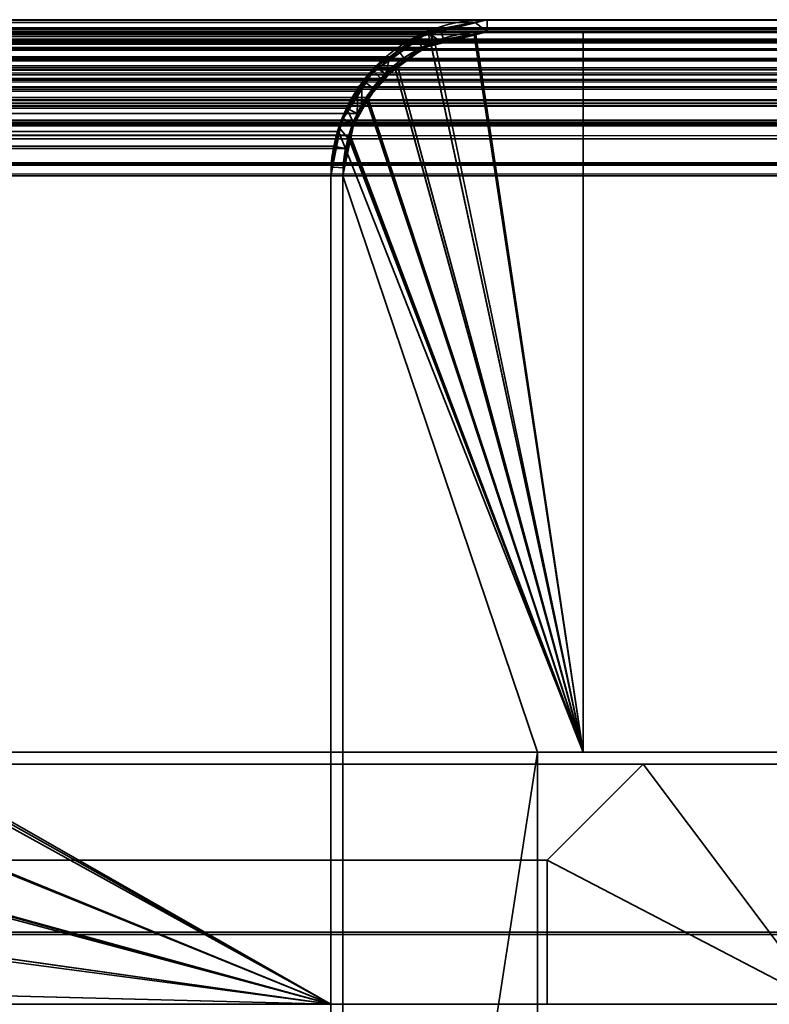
# Model space of a CAD drawing. Header units: millimetres. Extents: x -490 to 6690, y -115 to 132.
# Tile 1002 of 1031: x 6507 to 6522, y 112 to 132. Entities that reach past the tile are written whole.
import ezdxf

# ---------------------------------------------------------------- set-up
doc = ezdxf.new("R2010")
doc.units = ezdxf.units.MM
doc.layers.add('151', color=7, linetype='Continuous', true_color=0xffffff)

# ---------------------------------------------------------------- blocks, each defined once
blk = doc.blocks.new('UG_SURFACE_370')
at = {"layer": '151', "color": 7, "linetype": 'Continuous', "lineweight": 35}
for points in [[(6513, 117, 2020), (6506.25, 117, 2013.25), (5493.75, 117, 2013.25), (5487, 117, 2020)], [(6513, 117, 2020), (5487, 117, 2020), (5487, 116.75, 2020), (6513, 116.75, 2020)], [(6506.25, 117, 2013.25), (6513, 117, 2020), (6513, 116.75, 2020), (6506.25, 116.75, 2013.25)], [(6513, 116.75, 2020), (5487, 116.75, 2020), (5493.75, 116.75, 2013.25), (6506.25, 116.75, 2013.25)]]:
    blk.add_3dface(points, dxfattribs=at)
blk = doc.blocks.new('UG_SURFACE_371')
at = {"layer": '151', "color": 14, "linetype": 'Continuous', "lineweight": 35}
for points in [[(6513, 111.75, 2020), (6513, 116.75, 2020), (5487, 116.75, 2020), (5487, 111.75, 2020)], [(6506.25, 116.75, 2013.25), (5493.75, 116.75, 2013.25), (5487, 116.75, 2020), (6513, 116.75, 2020)], [(6504.707, 116.483, 2011.708), (6506.25, 116.75, 2013.25), (6513, 116.75, 2020), (6513, 111.75, 2020)], [(6503.325, 115.712, 2010.325), (6504.571, 116.46, 2011.571), (6504.707, 116.483, 2011.708), (6513, 111.75, 2020)], [(6513, 111.75, 2020), (6502.229, 114.625, 2009.229), (6502.882, 115.446, 2009.882), (6503.325, 115.712, 2010.325)], [(6501.513, 113.274, 2008.512), (6501.894, 114.205, 2008.894), (6502.229, 114.625, 2009.229), (6513, 111.75, 2020)], [(6513, 111.75, 2020), (6501.25, 111.75, 2008.25), (6501.424, 113.058, 2008.424), (6501.513, 113.274, 2008.512)]]:
    blk.add_3dface(points, dxfattribs=at)
blk = doc.blocks.new('UG_SURFACE_372')
at = {"layer": '151', "color": 14, "linetype": 'Continuous', "lineweight": 35}
for points in [[(6523.25, 111.75, 2030.25), (6523.25, 116.75, 2030.25), (5476.75, 116.75, 2030.25), (5476.75, 111.75, 2030.25)], [(6519.5, 116.75, 2026.5), (5480.5, 116.75, 2026.5), (5476.75, 116.75, 2030.25), (6523.25, 116.75, 2030.25)], [(6519.5, 116.75, 2026.5), (6517.5, 114.75, 2024.5), (5482.5, 114.75, 2024.5), (5480.5, 116.75, 2026.5)], [(6523.25, 111.75, 2030.25), (6517.5, 111.75, 2024.5), (6517.5, 114.75, 2024.5), (6519.5, 116.75, 2026.5)], [(6519.5, 116.75, 2026.5), (6523.25, 116.75, 2030.25), (6523.25, 111.75, 2030.25)], [(5482.5, 111.75, 2024.5), (5482.5, 114.75, 2024.5), (6517.5, 114.75, 2024.5), (6517.5, 111.75, 2024.5)]]:
    blk.add_3dface(points, dxfattribs=at)
blk = doc.blocks.new('UG_SURFACE_373')
at = {"layer": '151', "color": 7, "linetype": 'Continuous', "lineweight": 35}
for points in [[(6513, 117, 2020), (6513, 117, -8), (6506.25, 117, -8), (6506.25, 117, 2013.25)], [(6506.25, 116.75, 2013.25), (6513, 116.75, 2020), (6513, 117, 2020), (6506.25, 117, 2013.25)], [(6506.25, 117, -8), (6513, 117, -8), (6513, 116.75, -8), (6506.25, 116.75, -8)], [(6513, 117, -8), (6513, 117, 2020), (6513, 116.75, 2020), (6513, 116.75, -8)], [(6513, 116.75, 2020), (6506.25, 116.75, 2013.25), (6506.25, 116.75, -8), (6513, 116.75, -8)]]:
    blk.add_3dface(points, dxfattribs=at)
blk = doc.blocks.new('UG_SURFACE_374')
at = {"layer": '151', "color": 14, "linetype": 'Continuous', "lineweight": 35}
for points in [[(6504.668, 116.435, -8), (6506.25, 116.75, -8), (6513, 116.75, -8), (6513, 111.75, -8)], [(6506.25, 116.75, -8), (6504.668, 116.435, -8), (6504.675, 116.348, 2011.676)], [(6513, 111.75, 2020), (6513, 116.75, 2020), (6506.25, 116.75, 2013.25), (6504.675, 116.348, 2011.676)], [(6504.675, 116.348, 2011.676), (6506.25, 116.75, 2013.25), (6506.25, 116.75, -8)], [(6506.25, 116.75, 2013.25), (6513, 116.75, 2020), (6513, 116.75, -8), (6506.25, 116.75, -8)], [(6513, 111.75, -8), (6513, 116.75, -8), (6513, 116.75, 2020), (6513, 111.75, 2020)], [(6504.668, 116.435, -8), (6504.336, 116.369, -8), (6503.318, 115.674, 2010.318)], [(6503.318, 115.674, 2010.318), (6503.852, 116.138, 2010.852), (6504.668, 116.435, -8)], [(6504.336, 116.369, -8), (6503.326, 115.694, -8), (6503.318, 115.674, 2010.318)], [(6513, 111.75, 2020), (6504.675, 116.348, 2011.676), (6503.852, 116.138, 2010.852), (6503.318, 115.674, 2010.318)], [(6513, 111.75, -8), (6503.326, 115.694, -8), (6504.336, 116.369, -8), (6504.668, 116.435, -8)], [(6503.852, 116.138, 2010.852), (6504.675, 116.348, 2011.676), (6504.668, 116.435, -8)], [(6503.318, 115.674, 2010.318), (6502.246, 114.745, 2009.247), (6502.234, 114.72, 2009.233), (6513, 111.75, 2020)], [(6502.246, 114.745, 2009.247), (6503.326, 115.694, -8), (6502.715, 115.286, -8)], [(6502.246, 114.745, 2009.247), (6503.318, 115.674, 2010.318), (6503.326, 115.694, -8)], [(6502.306, 114.674, -8), (6502.715, 115.286, -8), (6503.326, 115.694, -8), (6513, 111.75, -8)], [(6502.715, 115.286, -8), (6502.306, 114.674, -8), (6502.234, 114.72, 2009.233)], [(6502.234, 114.72, 2009.233), (6502.246, 114.745, 2009.247), (6502.715, 115.286, -8)], [(6513, 111.75, 2020), (6502.234, 114.72, 2009.233), (6501.533, 113.372, 2008.533)], [(6501.533, 113.372, 2008.533), (6502.234, 114.72, 2009.233), (6502.306, 114.674, -8)], [(6502.306, 114.674, -8), (6501.631, 113.663, -8), (6501.533, 113.372, 2008.533)], [(6501.573, 113.372, -8), (6501.631, 113.663, -8), (6502.306, 114.674, -8), (6513, 111.75, -8)], [(6501.631, 113.663, -8), (6501.573, 113.372, -8), (6501.533, 113.372, 2008.533)], [(6513, 111.75, 2020), (6501.533, 113.372, 2008.533), (6501.497, 113.303, 2008.497), (6501.298, 112.05, 2008.298)], [(6501.573, 113.372, -8), (6501.31, 112.052, -8), (6501.298, 112.05, 2008.298)], [(6501.298, 112.05, 2008.298), (6501.497, 113.303, 2008.497), (6501.573, 113.372, -8)], [(6513, 111.75, -8), (6501.31, 112.052, -8), (6501.573, 113.372, -8)], [(6501.497, 113.303, 2008.497), (6501.533, 113.372, 2008.533), (6501.573, 113.372, -8)], [(6513, 111.75, -8), (6501.25, 111.75, -8), (6501.31, 112.052, -8)], [(6501.31, 112.052, -8), (6501.25, 111.75, -8), (6501.25, 111.75, 2008.25)], [(6501.25, 111.75, 2008.25), (6501.298, 112.05, 2008.298), (6501.31, 112.052, -8)], [(6501.298, 112.05, 2008.298), (6501.25, 111.75, 2008.25), (6513, 111.75, 2020)], [(6501.25, 111.75, 2008.25), (6501.25, 111.75, -8), (6513, 111.75, -8), (6513, 111.75, 2020)]]:
    blk.add_3dface(points, dxfattribs=at)
blk = doc.blocks.new('UG_SURFACE_376')
at = {"layer": '151', "color": 14, "linetype": 'Continuous', "lineweight": 35}
for points in [[(6519.5, 116.75, -8), (6517.5, 114.75, -8), (6517.5, 114.75, 2024.5), (6519.5, 116.75, 2026.5)], [(6517.5, 114.75, -8), (6519.5, 116.75, -8), (6523.25, 116.75, -8), (6523.25, 111.75, -8)], [(6519.5, 116.75, 2026.5), (6517.5, 114.75, 2024.5), (6517.5, 111.75, 2024.5), (6523.25, 111.75, 2030.25)], [(6519.5, 116.75, 2026.5), (6523.25, 116.75, 2030.25), (6523.25, 116.75, -8), (6519.5, 116.75, -8)], [(6523.25, 111.75, 2030.25), (6523.25, 116.75, 2030.25), (6519.5, 116.75, 2026.5)], [(6523.25, 111.75, -8), (6523.25, 116.75, -8), (6523.25, 116.75, 2030.25), (6523.25, 111.75, 2030.25)], [(6523.25, 111.75, -8), (6517.5, 111.75, -8), (6517.5, 114.75, -8)], [(6517.5, 111.75, 2024.5), (6517.5, 114.75, 2024.5), (6517.5, 114.75, -8), (6517.5, 111.75, -8)], [(6517.5, 111.75, 2024.5), (6517.5, 111.75, -8), (6523.25, 111.75, -8), (6523.25, 111.75, 2030.25)]]:
    blk.add_3dface(points, dxfattribs=at)
blk = doc.blocks.new('UG_SURFACE_382')
at = {"layer": '151', "color": 7, "linetype": 'Continuous', "lineweight": 35}
for points in [[(5408.822, 132.028, 2098.178), (6591.186, 132.088, 2098.186), (6590.25, 132.25, 2097.25)], [(6590.25, 132.25, 2097.25), (5409.75, 132.25, 2097.25), (5408.822, 132.028, 2098.178)], [(6590.25, 132.25, 2097.25), (6516.25, 132.25, 2023.25), (5483.75, 132.25, 2023.25), (5409.75, 132.25, 2097.25)], [(5484.004, 132.206, 2022.996), (5483.75, 132.25, 2023.25), (6516.25, 132.25, 2023.25)], [(6516.25, 132.25, 2023.25), (6515.999, 132.19, 2022.999), (5484.004, 132.206, 2022.996)], [(6515.999, 132.19, 2022.999), (6516.25, 132.25, 2023.25), (6516.25, 132, 2023.25)], [(6590.25, 132, 2097.25), (6516.25, 132, 2023.25), (6516.25, 132.25, 2023.25), (6590.25, 132.25, 2097.25)], [(5407.962, 131.658, 2099.038), (6592.038, 131.643, 2099.038), (6591.341, 132.061, 2098.341)], [(5408.277, 131.897, 2098.723), (5407.962, 131.658, 2099.038), (6591.341, 132.061, 2098.341)], [(5408.277, 131.897, 2098.723), (6591.341, 132.061, 2098.341), (6591.186, 132.088, 2098.186)], [(6591.186, 132.088, 2098.186), (5408.822, 132.028, 2098.178), (5408.277, 131.897, 2098.723)], [(5484.841, 132.061, 2022.159), (5484.004, 132.206, 2022.996), (6515.999, 132.19, 2022.999)], [(5484.841, 132.061, 2022.159), (6515.999, 132.19, 2022.999), (6515.078, 131.969, 2022.078)], [(6515.078, 131.969, 2022.078), (5484.925, 132.011, 2022.074), (5484.841, 132.061, 2022.159)], [(6516.25, 132, 2023.25), (6515.152, 131.737, 2022.152), (6515.078, 131.969, 2022.078), (6515.999, 132.19, 2022.999)], [(5408.651, 131.737, 2098.349), (5409.75, 132, 2097.25), (6590.25, 132, 2097.25)], [(6590.25, 132, 2097.25), (6591.257, 131.826, 2098.257), (5408.651, 131.737, 2098.349)], [(6591.257, 131.826, 2098.257), (6591.351, 131.77, 2098.351), (5408.651, 131.737, 2098.349)], [(6590.25, 132, 2097.25), (5409.75, 132, 2097.25), (5483.75, 132, 2023.25), (6516.25, 132, 2023.25)], [(6516.25, 132, 2023.25), (5483.75, 132, 2023.25), (5484.757, 131.826, 2022.243)], [(5484.757, 131.826, 2022.243), (6515.152, 131.737, 2022.152), (6516.25, 132, 2023.25)], [(5484.757, 131.826, 2022.243), (5484.851, 131.77, 2022.149), (6515.152, 131.737, 2022.152)], [(5484.925, 132.011, 2022.074), (6515.078, 131.969, 2022.078), (6514.777, 131.897, 2021.777)], [(6514.777, 131.897, 2021.777), (5485.778, 131.499, 2021.222), (5484.925, 132.011, 2022.074)], [(6514.777, 131.897, 2021.777), (6514.227, 131.48, 2021.228), (5485.778, 131.499, 2021.222)], [(6514.227, 131.48, 2021.228), (6514.777, 131.897, 2021.777), (6514.89, 131.674, 2021.89), (6514.132, 131.099, 2021.132)], [(6515.152, 131.737, 2022.152), (6514.89, 131.674, 2021.89), (6514.777, 131.897, 2021.777), (6515.078, 131.969, 2022.078)], [(6592.038, 131.643, 2099.038), (5407.962, 131.658, 2099.038), (5407.356, 131.198, 2099.644)], [(5407.356, 131.198, 2099.644), (6592.439, 131.402, 2099.439), (6592.038, 131.643, 2099.038)], [(6592.363, 131.101, 2099.363), (5407.633, 131.099, 2099.367), (5408.39, 131.674, 2098.61)], [(6592.27, 131.217, 2099.271), (5408.39, 131.674, 2098.61), (5408.651, 131.737, 2098.349)], [(6592.27, 131.217, 2099.271), (6592.363, 131.101, 2099.363), (5408.39, 131.674, 2098.61)], [(5408.651, 131.737, 2098.349), (6591.351, 131.77, 2098.351), (6592.27, 131.217, 2099.271)], [(6514.89, 131.674, 2021.89), (5484.851, 131.77, 2022.149), (5485.771, 131.217, 2021.23)], [(6514.89, 131.674, 2021.89), (6515.152, 131.737, 2022.152), (5484.851, 131.77, 2022.149)], [(5485.771, 131.217, 2021.23), (6514.132, 131.099, 2021.132), (6514.89, 131.674, 2021.89)], [(5485.939, 131.402, 2021.061), (5485.778, 131.499, 2021.222), (6514.227, 131.48, 2021.228)], [(5485.939, 131.402, 2021.061), (6514.227, 131.48, 2021.228), (6513.855, 131.198, 2020.856)], [(6514.132, 131.099, 2021.132), (6514.04, 131.029, 2021.04), (6513.855, 131.198, 2020.856), (6514.227, 131.48, 2021.228)], [(5407.356, 131.198, 2099.644), (6592.766, 130.991, 2099.766), (6592.439, 131.402, 2099.439)], [(5485.771, 131.217, 2021.23), (5485.864, 131.1, 2021.136), (6514.132, 131.099, 2021.132)], [(6513.855, 131.198, 2020.856), (5486.444, 130.768, 2020.556), (5485.939, 131.402, 2021.061)], [(6592.766, 130.991, 2099.766), (5407.228, 131.009, 2099.772), (5406.821, 130.408, 2100.179)], [(5407.046, 130.299, 2099.954), (5407.54, 131.029, 2099.46), (6592.864, 130.473, 2099.864)], [(5407.356, 131.198, 2099.644), (5407.228, 131.009, 2099.772), (6592.766, 130.991, 2099.766)], [(6592.864, 130.473, 2099.864), (5407.54, 131.029, 2099.46), (5407.633, 131.099, 2099.367)], [(5407.633, 131.099, 2099.367), (6592.363, 131.101, 2099.363), (6592.864, 130.473, 2099.864)], [(5485.864, 131.1, 2021.136), (6513.546, 130.299, 2020.546), (6514.04, 131.029, 2021.04)], [(6513.546, 130.299, 2020.546), (5485.864, 131.1, 2021.136), (5486.363, 130.473, 2020.637)], [(6514.04, 131.029, 2021.04), (6514.132, 131.099, 2021.132), (5485.864, 131.1, 2021.136)], [(6513.855, 131.198, 2020.856), (6513.561, 130.763, 2020.561), (5486.444, 130.768, 2020.556)], [(6513.561, 130.763, 2020.561), (6513.855, 131.198, 2020.856), (6514.04, 131.029, 2021.04), (6513.546, 130.299, 2020.546)], [(5406.821, 130.408, 2100.179), (6593.081, 130.596, 2100.081), (6592.766, 130.991, 2099.766)], [(5406.74, 130.163, 2100.26), (6593.26, 130.159, 2100.26), (6593.081, 130.596, 2100.081)], [(5406.821, 130.408, 2100.179), (5406.74, 130.163, 2100.26), (6593.081, 130.596, 2100.081)], [(5486.581, 130.596, 2020.419), (5486.444, 130.768, 2020.556), (6513.561, 130.763, 2020.561)], [(5486.581, 130.596, 2020.419), (6513.561, 130.763, 2020.561), (6513.32, 130.408, 2020.321)], [(6513.32, 130.408, 2020.321), (5486.854, 129.93, 2020.146), (5486.581, 130.596, 2020.419)], [(6513.546, 130.299, 2020.546), (6513.32, 130.408, 2020.321), (6513.561, 130.763, 2020.561)], [(6592.864, 130.473, 2099.864), (5406.977, 130.09, 2100.024), (5407.046, 130.299, 2099.954)], [(6592.864, 130.473, 2099.864), (6593.023, 130.085, 2100.023), (5406.977, 130.09, 2100.024)], [(5486.363, 130.473, 2020.637), (6513.476, 130.089, 2020.476), (6513.546, 130.299, 2020.546)], [(5486.363, 130.473, 2020.637), (5486.523, 130.084, 2020.477), (6513.476, 130.089, 2020.476)], [(6513.32, 130.408, 2020.321), (6513.159, 129.919, 2020.159), (5486.854, 129.93, 2020.146)], [(6513.159, 129.919, 2020.159), (6513.32, 130.408, 2020.321), (6513.476, 130.089, 2020.476), (6513.305, 129.571, 2020.305)], [(6513.32, 130.408, 2020.321), (6513.546, 130.299, 2020.546), (6513.476, 130.089, 2020.476)], [(6593.26, 130.159, 2100.26), (5406.74, 130.163, 2100.26), (5406.559, 129.619, 2100.441)], [(5406.559, 129.619, 2100.441), (6593.387, 129.85, 2100.387), (6593.26, 130.159, 2100.26)], [(5406.805, 129.571, 2100.195), (5406.977, 130.09, 2100.024), (6593.023, 130.085, 2100.023)], [(6593.023, 130.085, 2100.023), (6593.145, 129.785, 2100.146), (5406.805, 129.571, 2100.195)], [(6513.305, 129.571, 2020.305), (6513.476, 130.089, 2020.476), (5486.523, 130.084, 2020.477)], [(6513.305, 129.571, 2020.305), (5486.523, 130.084, 2020.477), (5486.646, 129.785, 2020.355)], [(5406.559, 129.619, 2100.441), (6593.467, 129.251, 2100.466), (6593.387, 129.85, 2100.387)], [(6593.145, 129.785, 2100.146), (6593.25, 129, 2100.25), (5406.805, 129.571, 2100.195)], [(5486.646, 129.785, 2020.355), (6513.25, 129, 2020.25), (6513.305, 129.571, 2020.305)], [(5486.646, 129.785, 2020.355), (5486.75, 129, 2020.25), (6513.25, 129, 2020.25)], [(5486.887, 129.85, 2020.113), (5486.854, 129.93, 2020.146), (6513.159, 129.919, 2020.159)], [(5486.887, 129.85, 2020.113), (6513.159, 129.919, 2020.159), (6513.06, 129.619, 2020.059)], [(6513.06, 129.619, 2020.059), (5487, 129, 2020), (5486.887, 129.85, 2020.113)], [(6513.305, 129.571, 2020.305), (6513.06, 129.619, 2020.059), (6513.159, 129.919, 2020.159)], [(5406.559, 129.619, 2100.441), (5406.525, 129.256, 2100.476), (6593.467, 129.251, 2100.466)], [(6593.25, 129, 2100.25), (5406.75, 129, 2100.25), (5406.805, 129.571, 2100.195)], [(6513.06, 129.619, 2020.059), (6513, 129, 2020), (5487, 129, 2020)], [(6513, 129, 2020), (6513.06, 129.619, 2020.059), (6513.305, 129.571, 2020.305), (6513.25, 129, 2020.25)], [(6593.467, 129.251, 2100.466), (5406.525, 129.256, 2100.476), (5406.5, 129, 2100.5)], [(5406.5, 129, 2100.5), (6593.5, 129, 2100.5), (6593.467, 129.251, 2100.466)], [(5406.5, 129, 2100.5), (5406.5, 113.25, 2100.5), (6593.5, 113.25, 2100.5), (6593.5, 129, 2100.5)], [(6593.25, 129, 2100.25), (6593.25, 113.25, 2100.25), (5406.75, 113.25, 2100.25), (5406.75, 129, 2100.25)], [(6513.25, 91, 2020.25), (6513.25, 129, 2020.25), (5486.75, 129, 2020.25), (5486.75, 91, 2020.25)], [(5487, 91, 2020), (5487, 129, 2020), (6513, 129, 2020), (6513, 91, 2020)], [(6513.25, 129, 2020.25), (6513.25, 91, 2020.25), (6513, 91, 2020), (6513, 129, 2020)], [(6593.25, 113.25, 2100.25), (6593.5, 113.25, 2100.5), (5406.5, 113.25, 2100.5), (5406.75, 113.25, 2100.25)]]:
    blk.add_3dface(points, dxfattribs=at)
blk = doc.blocks.new('UG_SURFACE_383')
at = {"layer": '151', "color": 14, "linetype": 'Continuous', "lineweight": 35}
for points in [[(5481.75, 132, 2025.25), (5481.75, 117, 2025.25), (6518.25, 117, 2025.25), (6518.25, 132, 2025.25)], [(6518.25, 132, 2025.25), (6516.25, 132, 2023.25), (5483.75, 132, 2023.25), (5481.75, 132, 2025.25)], [(5483.984, 131.959, 2023.015), (5483.75, 132, 2023.25), (6516.25, 132, 2023.25)], [(6516.25, 132, 2023.25), (6516.018, 131.944, 2023.018), (5483.984, 131.959, 2023.015)], [(5484.757, 131.826, 2022.243), (5483.984, 131.959, 2023.015), (6516.018, 131.944, 2023.018)], [(5484.757, 131.826, 2022.243), (6516.018, 131.944, 2023.018), (6515.168, 131.741, 2022.168)], [(6515.168, 131.741, 2022.168), (5484.835, 131.779, 2022.165), (5484.757, 131.826, 2022.243)], [(6518.25, 117, 2025.25), (6515.168, 131.741, 2022.168), (6516.018, 131.944, 2023.018)], [(6516.018, 131.944, 2023.018), (6516.25, 132, 2023.25), (6518.25, 132, 2025.25), (6518.25, 117, 2025.25)], [(5484.835, 131.779, 2022.165), (6515.168, 131.741, 2022.168), (6514.89, 131.674, 2021.89)], [(6514.89, 131.674, 2021.89), (5485.622, 131.306, 2021.378), (5484.835, 131.779, 2022.165)], [(6514.89, 131.674, 2021.89), (6514.383, 131.289, 2021.383), (5485.622, 131.306, 2021.378)], [(6514.383, 131.289, 2021.383), (6514.89, 131.674, 2021.89), (6515.168, 131.741, 2022.168), (6518.25, 117, 2025.25)], [(5485.771, 131.217, 2021.23), (5485.622, 131.306, 2021.378), (6514.383, 131.289, 2021.383)], [(5485.771, 131.217, 2021.23), (6514.383, 131.289, 2021.383), (6514.04, 131.029, 2021.04)], [(6514.04, 131.029, 2021.04), (5486.237, 130.632, 2020.763), (5485.771, 131.217, 2021.23)], [(6518.25, 117, 2025.25), (6513.768, 130.627, 2020.768), (6514.04, 131.029, 2021.04), (6514.383, 131.289, 2021.383)], [(6514.04, 131.029, 2021.04), (6513.768, 130.627, 2020.768), (5486.237, 130.632, 2020.763)], [(5486.363, 130.473, 2020.637), (5486.237, 130.632, 2020.763), (6513.768, 130.627, 2020.768)], [(5486.363, 130.473, 2020.637), (6513.768, 130.627, 2020.768), (6513.546, 130.299, 2020.546)], [(6513.397, 129.849, 2020.397), (6513.546, 130.299, 2020.546), (6513.768, 130.627, 2020.768), (6518.25, 117, 2025.25)], [(6513.546, 130.299, 2020.546), (5486.616, 129.858, 2020.385), (5486.363, 130.473, 2020.637)], [(6513.546, 130.299, 2020.546), (6513.397, 129.849, 2020.397), (5486.616, 129.858, 2020.385)], [(5486.646, 129.785, 2020.355), (5486.616, 129.858, 2020.385), (6513.397, 129.849, 2020.397)], [(5486.646, 129.785, 2020.355), (6513.397, 129.849, 2020.397), (6513.305, 129.571, 2020.305)], [(6513.305, 129.571, 2020.305), (5486.75, 129, 2020.25), (5486.646, 129.785, 2020.355)], [(6513.305, 129.571, 2020.305), (6513.397, 129.849, 2020.397), (6518.25, 117, 2025.25)], [(6513.305, 129.571, 2020.305), (6513.25, 129, 2020.25), (5486.75, 129, 2020.25)], [(6518.25, 117, 2025.25), (6517.3, 117, 2024.3), (6513.25, 129, 2020.25), (6513.305, 129.571, 2020.305)], [(5486.75, 90.75, 2020.25), (5486.75, 129, 2020.25), (6513.25, 129, 2020.25), (6513.25, 90.75, 2020.25)], [(6513.25, 90.75, 2020.25), (6513.25, 129, 2020.25), (6517.3, 117, 2024.3)], [(6517.3, 117, 2024.3), (6518.25, 117, 2025.25), (5481.75, 117, 2025.25), (5482.7, 117, 2024.3)], [(5482.7, 117, 2024.3), (5482.7, 88, 2024.3), (6517.3, 88, 2024.3), (6517.3, 117, 2024.3)], [(6517.3, 117, 2024.3), (6517.3, 88, 2024.3), (6516, 88, 2023), (6513.25, 90.75, 2020.25)]]:
    blk.add_3dface(points, dxfattribs=at)
blk = doc.blocks.new('UG_SURFACE_384')
at = {"layer": '151', "color": 14, "linetype": 'Continuous', "lineweight": 35}
for points in [[(5408.1, 131.454, 2098.9), (6591.9, 131.44, 2098.9), (6591.257, 131.826, 2098.257)], [(5408.39, 131.674, 2098.61), (5408.1, 131.454, 2098.9), (6591.257, 131.826, 2098.257)], [(5408.39, 131.674, 2098.61), (6591.257, 131.826, 2098.257), (6591.114, 131.851, 2098.114)], [(6591.114, 131.851, 2098.114), (5408.893, 131.795, 2098.107), (5408.39, 131.674, 2098.61)], [(5408.893, 131.795, 2098.107), (6591.114, 131.851, 2098.114), (6590.25, 132, 2097.25)], [(6590.25, 132, 2097.25), (5409.75, 132, 2097.25), (5408.893, 131.795, 2098.107)], [(6590.25, 132, 2097.25), (6588.25, 132, 2095.25), (5411.75, 132, 2095.25), (5409.75, 132, 2097.25)], [(6588.25, 113.25, 2095.25), (5411.75, 113.25, 2095.25), (5411.75, 132, 2095.25), (6588.25, 132, 2095.25)], [(6591.9, 131.44, 2098.9), (5408.1, 131.454, 2098.9), (5407.54, 131.029, 2099.46)], [(5407.54, 131.029, 2099.46), (6592.27, 131.217, 2099.271), (6591.9, 131.44, 2098.9)], [(5407.54, 131.029, 2099.46), (6592.573, 130.838, 2099.573), (6592.27, 131.217, 2099.271)], [(5407.54, 131.029, 2099.46), (5407.422, 130.855, 2099.578), (6592.573, 130.838, 2099.573)], [(6592.573, 130.838, 2099.573), (5407.422, 130.855, 2099.578), (5407.046, 130.299, 2099.954)], [(5407.046, 130.299, 2099.954), (6592.864, 130.473, 2099.864), (6592.573, 130.838, 2099.573)], [(5406.971, 130.074, 2100.029), (6593.029, 130.07, 2100.029), (6592.864, 130.473, 2099.864)], [(5407.046, 130.299, 2099.954), (5406.971, 130.074, 2100.029), (6592.864, 130.473, 2099.864)], [(6593.029, 130.07, 2100.029), (5406.971, 130.074, 2100.029), (5406.805, 129.571, 2100.195)], [(5406.805, 129.571, 2100.195), (6593.145, 129.785, 2100.146), (6593.029, 130.07, 2100.029)], [(5406.805, 129.571, 2100.195), (6593.219, 129.232, 2100.219), (6593.145, 129.785, 2100.146)], [(5406.805, 129.571, 2100.195), (5406.773, 129.236, 2100.227), (6593.219, 129.232, 2100.219)], [(6593.219, 129.232, 2100.219), (5406.773, 129.236, 2100.227), (5406.75, 129, 2100.25)], [(5406.75, 129, 2100.25), (6593.25, 129, 2100.25), (6593.219, 129.232, 2100.219)], [(5406.75, 129, 2100.25), (5406.75, 113.25, 2100.25), (6593.25, 113.25, 2100.25), (6593.25, 129, 2100.25)], [(6588.25, 113.25, 2095.25), (6593.25, 113.25, 2100.25), (5406.75, 113.25, 2100.25), (5411.75, 113.25, 2095.25)]]:
    blk.add_3dface(points, dxfattribs=at)
blk = doc.blocks.new('UG_SURFACE_385')
at = {"layer": '151', "color": 41, "linetype": 'Continuous', "lineweight": 35}
for points in [[(5411.75, 132, 2095.25), (5411.75, 117, 2095.25), (6588.25, 117, 2095.25), (6588.25, 132, 2095.25)], [(6588.25, 132, 2095.25), (6518.25, 132, 2025.25), (5481.75, 132, 2025.25), (5411.75, 132, 2095.25)], [(5481.75, 117, 2025.25), (5481.75, 132, 2025.25), (6518.25, 132, 2025.25), (6518.25, 117, 2025.25)], [(6518.25, 132, 2025.25), (6588.25, 132, 2095.25), (6588.25, 117, 2095.25), (6518.25, 117, 2025.25)], [(6518.25, 117, 2025.25), (6588.25, 117, 2095.25), (5411.75, 117, 2095.25), (5481.75, 117, 2025.25)]]:
    blk.add_3dface(points, dxfattribs=at)
blk = doc.blocks.new('UG_SURFACE_386')
at = {"layer": '151', "color": 14, "linetype": 'Continuous', "lineweight": 35}
for points in [[(6518.25, 117, -8), (6515.082, 131.759, -8), (6515.102, 131.772, -8), (6515.98, 131.946, -8)], [(6515.98, 131.946, -8), (6515.102, 131.772, -8), (6515.088, 131.703, 2022.088)], [(6515.088, 131.703, 2022.088), (6515.979, 131.931, 2022.979), (6515.98, 131.946, -8)], [(6518.25, 117, 2025.25), (6515.979, 131.931, 2022.979), (6515.088, 131.703, 2022.088)], [(6516.25, 132, -8), (6515.98, 131.946, -8), (6515.979, 131.931, 2022.979)], [(6515.979, 131.931, 2022.979), (6516.25, 132, 2023.25), (6516.25, 132, -8)], [(6518.25, 117, 2025.25), (6518.25, 132, 2025.25), (6516.25, 132, 2023.25), (6515.979, 131.931, 2022.979)], [(6515.98, 131.946, -8), (6516.25, 132, -8), (6518.25, 132, -8), (6518.25, 117, -8)], [(6518.25, 132, 2025.25), (6518.25, 132, -8), (6516.25, 132, -8), (6516.25, 132, 2023.25)], [(6518.25, 132, 2025.25), (6518.25, 117, 2025.25), (6518.25, 117, -8), (6518.25, 132, -8)], [(6515.082, 131.759, -8), (6514.329, 131.255, -8), (6514.337, 131.221, 2021.337)], [(6514.329, 131.255, -8), (6515.082, 131.759, -8), (6518.25, 117, -8)], [(6514.337, 131.221, 2021.337), (6514.812, 131.633, 2021.811), (6515.082, 131.759, -8)], [(6515.088, 131.703, 2022.088), (6514.812, 131.633, 2021.811), (6514.337, 131.221, 2021.337), (6518.25, 117, 2025.25)], [(6514.812, 131.633, 2021.811), (6515.088, 131.703, 2022.088), (6515.082, 131.759, -8)], [(6515.102, 131.772, -8), (6515.082, 131.759, -8), (6515.088, 131.703, 2022.088)], [(6514.329, 131.255, -8), (6514.129, 131.121, -8), (6513.736, 130.582, 2020.736)], [(6513.736, 130.582, 2020.736), (6513.848, 130.797, 2020.848), (6514.329, 131.255, -8)], [(6514.337, 131.221, 2021.337), (6513.848, 130.797, 2020.848), (6513.736, 130.582, 2020.736), (6518.25, 117, 2025.25)], [(6518.25, 117, -8), (6513.762, 130.573, -8), (6514.129, 131.121, -8), (6514.329, 131.255, -8)], [(6513.848, 130.797, 2020.848), (6514.337, 131.221, 2021.337), (6514.329, 131.255, -8)], [(6514.129, 131.121, -8), (6513.762, 130.573, -8), (6513.736, 130.582, 2020.736)], [(6518.25, 117, 2025.25), (6513.736, 130.582, 2020.736), (6513.399, 129.932, 2020.398), (6513.374, 129.777, 2020.374)], [(6513.399, 129.932, 2020.398), (6513.736, 130.582, 2020.736), (6513.762, 130.573, -8)], [(6513.399, 129.932, 2020.398), (6513.762, 130.573, -8), (6513.478, 130.148, -8)], [(6513.404, 129.773, -8), (6513.478, 130.148, -8), (6513.762, 130.573, -8), (6518.25, 117, -8)], [(6513.478, 130.148, -8), (6513.404, 129.773, -8), (6513.374, 129.777, 2020.374)], [(6513.374, 129.777, 2020.374), (6513.399, 129.932, 2020.398), (6513.478, 130.148, -8)], [(6513.25, 129, 2020.25), (6513.374, 129.777, 2020.374), (6513.404, 129.773, -8)], [(6513.374, 129.777, 2020.374), (6513.25, 129, 2020.25), (6517.3, 117, 2024.3), (6518.25, 117, 2025.25)], [(6513.404, 129.773, -8), (6513.25, 129, -8), (6513.25, 129, 2020.25)], [(6518.25, 117, -8), (6517.3, 117, -8), (6513.25, 129, -8), (6513.404, 129.773, -8)], [(6513.25, 90.75, 2020.25), (6513.25, 129, 2020.25), (6513.25, 129, -8), (6513.25, 90.75, -8)], [(6513.25, 90.75, -8), (6513.25, 129, -8), (6517.3, 117, -8)], [(6517.3, 117, 2024.3), (6513.25, 129, 2020.25), (6513.25, 90.75, 2020.25)], [(6517.3, 117, -8), (6517.3, 88, -8), (6516, 88, -8), (6513.25, 90.75, -8)], [(6513.25, 90.75, 2020.25), (6516, 88, 2023), (6517.3, 88, 2024.3), (6517.3, 117, 2024.3)], [(6517.3, 117, 2024.3), (6517.3, 117, -8), (6518.25, 117, -8), (6518.25, 117, 2025.25)], [(6517.3, 117, 2024.3), (6517.3, 88, 2024.3), (6517.3, 88, -8), (6517.3, 117, -8)]]:
    blk.add_3dface(points, dxfattribs=at)
blk = doc.blocks.new('UG_SURFACE_387')
at = {"layer": '151', "color": 7, "linetype": 'Continuous', "lineweight": 35}
for points in [[(6516.25, 132.25, 2023.25), (6515.063, 131.947, 2022.063), (6515.243, 131.826, 2022.243), (6516.25, 132, 2023.25)], [(6516.25, 132.25, -8), (6515.274, 132.057, -8), (6515.063, 131.947, 2022.063)], [(6515.063, 131.947, 2022.063), (6516.25, 132.25, 2023.25), (6516.25, 132.25, -8)], [(6516.25, 132, -8), (6515.351, 131.814, -8), (6515.274, 132.057, -8), (6516.25, 132.25, -8)], [(6590.25, 132.25, 2097.25), (6590.25, 132.25, -8), (6516.25, 132.25, -8), (6516.25, 132.25, 2023.25)], [(6516.25, 132.25, -8), (6590.25, 132.25, -8), (6590.25, 132, -8), (6516.25, 132, -8)], [(6516.25, 132, 2023.25), (6590.25, 132, 2097.25), (6590.25, 132.25, 2097.25), (6516.25, 132.25, 2023.25)], [(6515.055, 132.014, -8), (6515.274, 132.057, -8), (6515.351, 131.814, -8), (6515.149, 131.772, -8)], [(6515.274, 132.057, -8), (6515.055, 132.014, -8), (6515.063, 131.947, 2022.063)], [(6515.055, 132.014, -8), (6515.013, 132.005, -8), (6513.979, 131.235, 2020.979)], [(6513.979, 131.235, 2020.979), (6514.691, 131.852, 2021.692), (6515.055, 132.014, -8)], [(6515.013, 132.005, -8), (6514.407, 131.602, -8), (6513.979, 131.235, 2020.979)], [(6514.691, 131.852, 2021.692), (6513.979, 131.235, 2020.979), (6514.229, 131.217, 2021.23), (6515.151, 131.771, 2022.151)], [(6515.07, 131.755, -8), (6514.548, 131.404, -8), (6514.407, 131.602, -8), (6515.013, 132.005, -8)], [(6514.691, 131.852, 2021.692), (6515.063, 131.947, 2022.063), (6515.055, 132.014, -8)], [(6515.151, 131.771, 2022.151), (6515.063, 131.947, 2022.063), (6514.691, 131.852, 2021.692)], [(6515.149, 131.772, -8), (6515.07, 131.755, -8), (6515.013, 132.005, -8), (6515.055, 132.014, -8)], [(6515.151, 131.771, 2022.151), (6515.243, 131.826, 2022.243), (6515.063, 131.947, 2022.063)], [(6515.243, 131.826, 2022.243), (6515.149, 131.772, -8), (6515.351, 131.814, -8)], [(6515.243, 131.826, 2022.243), (6515.151, 131.771, 2022.151), (6515.149, 131.772, -8)], [(6515.351, 131.814, -8), (6516.25, 132, 2023.25), (6515.243, 131.826, 2022.243)], [(6515.351, 131.814, -8), (6516.25, 132, -8), (6516.25, 132, 2023.25)], [(6590.25, 132, 2097.25), (6516.25, 132, 2023.25), (6516.25, 132, -8), (6590.25, 132, -8)], [(6514.548, 131.404, -8), (6515.151, 131.771, 2022.151), (6514.229, 131.217, 2021.23)], [(6515.151, 131.771, 2022.151), (6514.548, 131.404, -8), (6515.07, 131.755, -8)], [(6515.07, 131.755, -8), (6515.149, 131.772, -8), (6515.151, 131.771, 2022.151)], [(6513.952, 131.298, -8), (6514.407, 131.602, -8), (6514.548, 131.404, -8), (6514.129, 131.121, -8)], [(6514.407, 131.602, -8), (6513.952, 131.298, -8), (6513.979, 131.235, 2020.979)], [(6513.952, 131.298, -8), (6513.721, 130.945, -8), (6513.247, 130.176, 2020.247)], [(6513.247, 130.176, 2020.247), (6513.648, 130.947, 2020.648), (6513.952, 131.298, -8)], [(6513.979, 131.235, 2020.979), (6513.648, 130.947, 2020.648), (6513.637, 130.473, 2020.637), (6514.139, 131.104, 2021.139)], [(6513.648, 130.947, 2020.648), (6513.979, 131.235, 2020.979), (6513.952, 131.298, -8)], [(6514.129, 131.121, -8), (6513.916, 130.795, -8), (6513.721, 130.945, -8), (6513.952, 131.298, -8)], [(6514.139, 131.104, 2021.139), (6514.229, 131.217, 2021.23), (6513.979, 131.235, 2020.979)], [(6514.229, 131.217, 2021.23), (6514.129, 131.121, -8), (6514.548, 131.404, -8)], [(6514.229, 131.217, 2021.23), (6514.139, 131.104, 2021.139), (6514.129, 131.121, -8)], [(6513.916, 130.795, -8), (6514.139, 131.104, 2021.139), (6513.637, 130.473, 2020.637)], [(6513.916, 130.795, -8), (6514.129, 131.121, -8), (6514.139, 131.104, 2021.139)], [(6513.23, 130.195, -8), (6513.721, 130.945, -8), (6513.916, 130.795, -8), (6513.464, 130.102, -8)], [(6513.721, 130.945, -8), (6513.23, 130.195, -8), (6513.247, 130.176, 2020.247)], [(6513.479, 130.089, 2020.479), (6513.637, 130.473, 2020.637), (6513.648, 130.947, 2020.648), (6513.247, 130.176, 2020.247)], [(6513.637, 130.473, 2020.637), (6513.464, 130.102, -8), (6513.916, 130.795, -8)], [(6513.637, 130.473, 2020.637), (6513.479, 130.089, 2020.479), (6513.464, 130.102, -8)], [(6513.23, 130.195, -8), (6513.225, 130.187, -8), (6513, 129, 2020)], [(6513, 129, 2020), (6513.161, 130.01, 2020.161), (6513.23, 130.195, -8)], [(6513, 129, 2020), (6513.225, 130.187, -8), (6513.211, 130.114, -8)], [(6513.161, 130.01, 2020.161), (6513.247, 130.176, 2020.247), (6513.23, 130.195, -8)], [(6513.247, 130.176, 2020.247), (6513.161, 130.01, 2020.161), (6513.354, 129.785, 2020.355), (6513.479, 130.089, 2020.479)], [(6513.46, 130.096, -8), (6513.447, 130.027, -8), (6513.211, 130.114, -8), (6513.225, 130.187, -8)], [(6513.464, 130.102, -8), (6513.46, 130.096, -8), (6513.225, 130.187, -8), (6513.23, 130.195, -8)], [(6513, 129, 2020), (6513.211, 130.114, -8), (6513.033, 129.177, -8)], [(6513.25, 129, 2020.25), (6513.354, 129.785, 2020.355), (6513.161, 130.01, 2020.161), (6513, 129, 2020)], [(6513.447, 130.027, -8), (6513.281, 129.163, -8), (6513.033, 129.177, -8), (6513.211, 130.114, -8)], [(6513.479, 130.089, 2020.479), (6513.281, 129.163, -8), (6513.447, 130.027, -8)], [(6513.281, 129.163, -8), (6513.479, 130.089, 2020.479), (6513.354, 129.785, 2020.355)], [(6513.447, 130.027, -8), (6513.46, 130.096, -8), (6513.479, 130.089, 2020.479)], [(6513.46, 130.096, -8), (6513.464, 130.102, -8), (6513.479, 130.089, 2020.479)], [(6513.354, 129.785, 2020.355), (6513.25, 129, -8), (6513.281, 129.163, -8)], [(6513.354, 129.785, 2020.355), (6513.25, 129, 2020.25), (6513.25, 129, -8)], [(6513.281, 129.163, -8), (6513.25, 129, -8), (6513, 129, -8), (6513.033, 129.177, -8)], [(6513.033, 129.177, -8), (6513, 129, -8), (6513, 129, 2020)], [(6513, 129, 2020), (6513, 91, 2020), (6513.25, 91, 2020.25), (6513.25, 129, 2020.25)], [(6513, 91, -8), (6513, 129, -8), (6513.25, 129, -8), (6513.25, 91, -8)], [(6513, 91, 2020), (6513, 129, 2020), (6513, 129, -8), (6513, 91, -8)], [(6513.25, 91, -8), (6513.25, 129, -8), (6513.25, 129, 2020.25), (6513.25, 91, 2020.25)]]:
    blk.add_3dface(points, dxfattribs=at)
blk = doc.blocks.new('UG_SURFACE_388')
at = {"layer": '151', "color": 41, "linetype": 'Continuous', "lineweight": 35}
for points in [[(6518.25, 117, 2025.25), (6518.25, 132, 2025.25), (6518.25, 132, -8), (6518.25, 117, -8)], [(6588.25, 132, 2095.25), (6588.25, 132, -8), (6518.25, 132, -8), (6518.25, 132, 2025.25)], [(6518.25, 117, -8), (6518.25, 132, -8), (6588.25, 132, -8), (6588.25, 117, -8)], [(6518.25, 117, 2025.25), (6588.25, 117, 2095.25), (6588.25, 132, 2095.25), (6518.25, 132, 2025.25)], [(6518.25, 117, 2025.25), (6518.25, 117, -8), (6588.25, 117, -8), (6588.25, 117, 2095.25)]]:
    blk.add_3dface(points, dxfattribs=at)
blk = doc.blocks.new('UG_SURFACE_390')
at = {"layer": '151', "color": 252, "linetype": 'Continuous', "lineweight": 35}
for points in [[(5310, 113.2, 2202), (6690, 113.2, 2202), (6540, 113.2, 2052), (5460, 113.2, 2052)], [(6690, -6.2, 2202), (6690, 113.2, 2202), (5310, 113.2, 2202), (5310, -6.2, 2202)], [(5460, -6.2, 2052), (5460, 113.2, 2052), (6540, 113.2, 2052), (6540, -6.2, 2052)]]:
    blk.add_3dface(points, dxfattribs=at)

msp = doc.modelspace()

# ---------------------------------------------------------------- linework, layer by layer
at = {"layer": '151', "color": 253, "linetype": 'Continuous', "lineweight": -3}
for p, q in [((5409.75, 132.25, 2097.25), (6590.25, 132.25, 2097.25)), ((5483.75, 132.25, 2023.25), (6516.25, 132.25, 2023.25)), ((6590.25, 132.25, 2097.25), (6516.25, 132.25, 2023.25)), ((6516.25, 132.25, 2023.25), (6590.25, 132.25, 2097.25)), ((6516.25, 132.25, 2023.25), (6516.25, 132.25, -8)), ((6590.25, 132.25, -8), (6516.25, 132.25, -8)), ((5409.75, 132, 2097.25), (6590.25, 132, 2097.25)), ((5411.75, 132, 2095.25), (6588.25, 132, 2095.25)), ((5411.75, 132, 2095.25), (6588.25, 132, 2095.25)), ((5481.75, 132, 2025.25), (6518.25, 132, 2025.25)), ((5481.75, 132, 2025.25), (6518.25, 132, 2025.25)), ((5483.75, 132, 2023.25), (6516.25, 132, 2023.25)), ((5483.75, 132, 2023.25), (6516.25, 132, 2023.25)), ((6590.25, 132, 2097.25), (6516.25, 132, 2023.25)), ((6590.25, 132, -8), (6516.25, 132, -8)), ((6516.25, 132, 2023.25), (6590.25, 132, 2097.25)), ((6516.25, 132, -8), (6518.25, 132, -8)), ((6516.25, 132, 2023.25), (6516.25, 132, -8)), ((6516.25, 132, 2023.25), (6518.25, 132, 2025.25)), ((6518.25, 132, 2025.25), (6516.25, 132, 2023.25)), ((6516.25, 132, 2023.25), (6516.25, 132, -8)), ((6518.25, 117, 2025.25), (6518.25, 132, 2025.25)), ((6518.25, 132, 2025.25), (6518.25, 117, 2025.25)), ((6518.25, 132, 2025.25), (6518.25, 117, 2025.25)), ((6518.25, 132, 2025.25), (6518.25, 132, -8)), ((6518.25, 132, -8), (6588.25, 132, -8)), ((6518.25, 117, 2025.25), (6518.25, 132, 2025.25)), ((6588.25, 132, 2095.25), (6518.25, 132, 2025.25)), ((6518.25, 132, 2025.25), (6588.25, 132, 2095.25)), ((6518.25, 117, -8), (6518.25, 132, -8)), ((6518.25, 132, -8), (6518.25, 117, -8)), ((6518.25, 132, 2025.25), (6518.25, 132, -8)), ((5406.5, 129, 2100.5), (6593.5, 129, 2100.5)), ((5406.75, 129, 2100.25), (6593.25, 129, 2100.25)), ((5406.75, 129, 2100.25), (6593.25, 129, 2100.25)), ((5486.75, 129, 2020.25), (6513.25, 129, 2020.25)), ((5487, 129, 2020), (6513, 129, 2020)), ((6513, 129, 2020), (6513, 129, -8)), ((6513, 129, 2020), (6513, 91, 2020)), ((6513, 91, -8), (6513, 129, -8)), ((6513, 129, 2020), (6513, 91, 2020)), ((6513.25, 129, 2020.25), (6513.25, 90.75, 2020.25)), ((6513.25, 91, -8), (6513.25, 129, -8)), ((6513.25, 129, 2020.25), (6513.25, 91, 2020.25)), ((6513.25, 129, -8), (6513.25, 90.75, -8)), ((6513.25, 129, 2020.25), (6513.25, 91, 2020.25)), ((6513.25, 129, 2020.25), (6513.25, 90.75, 2020.25)), ((6513.25, 129, 2020.25), (6513.25, 129, -8)), ((5411.75, 117, 2095.25), (6588.25, 117, 2095.25)), ((5481.75, 117, 2025.25), (6518.25, 117, 2025.25)), ((5481.75, 117, 2025.25), (6518.25, 117, 2025.25)), ((5482.7, 117, 2024.3), (6517.3, 117, 2024.3)), ((6513, 117, 2020), (5487, 117, 2020)), ((6506.25, 117, -8), (6513, 117, -8)), ((6506.25, 117, 2013.25), (6513, 117, 2020)), ((6513, 117, 2020), (6506.25, 117, 2013.25)), ((6513, 116.75, -8), (6513, 117, -8)), ((6513, 116.75, 2020), (6513, 117, 2020)), ((6513, 117, -8), (6513, 117, 2020)), ((6513, 116.75, 2020), (6513, 117, 2020)), ((6517.3, 117, 2024.3), (6517.3, 117, -8)), ((6517.3, 88, -8), (6517.3, 117, -8)), ((6517.3, 117, 2024.3), (6518.25, 117, 2025.25)), ((6517.3, 88, 2024.3), (6517.3, 117, 2024.3)), ((6517.3, 88, 2024.3), (6517.3, 117, 2024.3)), ((6518.25, 117, 2025.25), (6517.3, 117, 2024.3)), ((6518.25, 117, -8), (6517.3, 117, -8)), ((6588.25, 117, -8), (6518.25, 117, -8)), ((6518.25, 117, 2025.25), (6518.25, 117, -8)), ((6518.25, 117, 2025.25), (6518.25, 117, -8)), ((6588.25, 117, 2095.25), (6518.25, 117, 2025.25)), ((6518.25, 117, 2025.25), (6588.25, 117, 2095.25)), ((6523.25, 116.75, 2030.25), (5476.75, 116.75, 2030.25)), ((6519.5, 116.75, 2026.5), (5480.5, 116.75, 2026.5)), ((6513, 116.75, 2020), (5487, 116.75, 2020)), ((6513, 116.75, 2020), (5487, 116.75, 2020)), ((6506.25, 116.75, 2013.25), (6513, 116.75, 2020)), ((6506.25, 116.75, 2013.25), (6513, 116.75, 2020)), ((6513, 116.75, 2020), (6506.25, 116.75, 2013.25)), ((6506.25, 116.75, -8), (6513, 116.75, -8)), ((6513, 116.75, -8), (6506.25, 116.75, -8)), ((6513, 116.75, 2020), (6506.25, 116.75, 2013.25)), ((6513, 116.75, -8), (6513, 116.75, 2020)), ((6513, 111.75, -8), (6513, 116.75, -8)), ((6513, 116.75, 2020), (6513, 111.75, 2020)), ((6513, 116.75, -8), (6513, 116.75, 2020)), ((6513, 111.75, 2020), (6513, 116.75, 2020)), ((6519.5, 116.75, 2026.5), (6517.5, 114.75, 2024.5)), ((6519.5, 116.75, 2026.5), (6517.5, 114.75, 2024.5)), ((6519.5, 116.75, -8), (6517.5, 114.75, -8)), ((6523.25, 116.75, -8), (6519.5, 116.75, -8)), ((6523.25, 116.75, 2030.25), (6519.5, 116.75, 2026.5)), ((6519.5, 116.75, 2026.5), (6523.25, 116.75, 2030.25)), ((6519.5, 116.75, -8), (6519.5, 116.75, 2026.5)), ((6517.5, 114.75, 2024.5), (5482.5, 114.75, 2024.5)), ((6517.5, 114.75, -8), (6517.5, 111.75, -8)), ((6517.5, 114.75, 2024.5), (6517.5, 111.75, 2024.5)), ((6517.5, 114.75, -8), (6517.5, 114.75, 2024.5)), ((6517.5, 114.75, 2024.5), (6517.5, 111.75, 2024.5)), ((5310, 113.2, 2202), (6690, 113.2, 2202)), ((5406.5, 113.25, 2100.5), (6593.5, 113.25, 2100.5)), ((5406.75, 113.25, 2100.25), (6593.25, 113.25, 2100.25)), ((5406.75, 113.25, 2100.25), (6593.25, 113.25, 2100.25)), ((5411.75, 113.25, 2095.25), (6588.25, 113.25, 2095.25)), ((6540, 113.2, 2052), (5460, 113.2, 2052))]:
    msp.add_line(p, q, dxfattribs=at)
msp.add_arc((6516.25, 129, -8), 3, 90, 180, dxfattribs=at)
for points in [[(6516.25, 132.25, -8), (6513, 132.25, -8), (6513, 129, -8)], [(6513, 129, 2020), (6513, 132.25, 2020), (6516.25, 132.25, 2023.25)], [(6513.25, 129, 2020.25), (6513.25, 132, 2020.25), (6516.25, 132, 2023.25)]]:
    msp.add_rational_spline(points, [1, 0.707106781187, 1], degree=2, dxfattribs=at)
for points, knots in [([(6516.25, 132.25, 2023.25), (6515.515, 132.25, 2022.515), (6514.783, 132.014, 2021.783), (6513.844, 131.222, 2020.844), (6513.558, 130.882, 2020.558), (6513.131, 130.03, 2020.131), (6513, 129.525, 2020), (6513, 129, 2020)], [0, 0, 0, 0, 0.5, 0.5, 0.75, 0.75, 1, 1, 1, 1]), ([(6516.25, 132, 2023.25), (6515.571, 132, 2022.571), (6514.896, 131.782, 2021.896), (6514.029, 131.052, 2021.029), (6513.765, 130.737, 2020.765), (6513.371, 129.951, 2020.371), (6513.25, 129.484, 2020.25), (6513.25, 129, 2020.25)], [0, 0, 0, 0, 0.5, 0.5, 0.75, 0.75, 1, 1, 1, 1]), ([(6516.25, 132, 2023.25), (6515.571, 132, 2022.571), (6514.896, 131.782, 2021.896), (6514.029, 131.052, 2021.029), (6513.765, 130.737, 2020.765), (6513.371, 129.951, 2020.371), (6513.25, 129.484, 2020.25), (6513.25, 129, 2020.25)], [0, 0, 0, 0, 0.5, 0.5, 0.75, 0.75, 1, 1, 1, 1]), ([(6516.25, 132, -8), (6515.462, 132, -8), (6514.684, 131.677, -8), (6513.573, 130.566, -8), (6513.25, 129.788, -8), (6513.25, 129, -8)], [0, 0, 0, 0, 0.5, 0.5, 1, 1, 1, 1]), ([(6513.25, 129, 2020.25), (6513.25, 129.485, 2020.25), (6513.371, 129.95, 2020.371), (6513.763, 130.733, 2020.763), (6514.026, 131.049, 2021.026), (6514.899, 131.785, 2021.899), (6515.577, 132, 2022.577), (6516.25, 132, 2023.25)], [0, 0, 0, 0, 0.25, 0.25, 0.5, 0.5, 1, 1, 1, 1])]:
    msp.add_open_spline(points, degree=3, knots=knots, dxfattribs=at)
for points, degree in [([(6516.25, 132, -8), (6516.25, 132.25, -8)], 1), ([(5409.75, 132, 2097.25), (5803.25, 132, 2097.25), (6196.75, 132, 2097.25), (6590.25, 132, 2097.25)], 3), ([(5486.75, 129, 2020.25), (5828.917, 129, 2020.25), (6171.083, 129, 2020.25), (6513.25, 129, 2020.25)], 3), ([(6513, 129, -8), (6513.25, 129, -8)], 1), ([(6513.25, 129, 2020.25), (6513.25, 129, 1344.167), (6513.25, 129, 668.083), (6513.25, 129, -8)], 3)]:
    msp.add_open_spline(points, degree=degree, dxfattribs=at)

# ---------------------------------------------------------------- block references
for name in ['UG_SURFACE_382', 'UG_SURFACE_387', 'UG_SURFACE_384', 'UG_SURFACE_385', 'UG_SURFACE_383', 'UG_SURFACE_386', 'UG_SURFACE_388', 'UG_SURFACE_370', 'UG_SURFACE_373', 'UG_SURFACE_372', 'UG_SURFACE_371', 'UG_SURFACE_374', 'UG_SURFACE_376', 'UG_SURFACE_390']:
    msp.add_blockref(name, (0, 0), dxfattribs=at)

doc.saveas('drawing.dxf')
